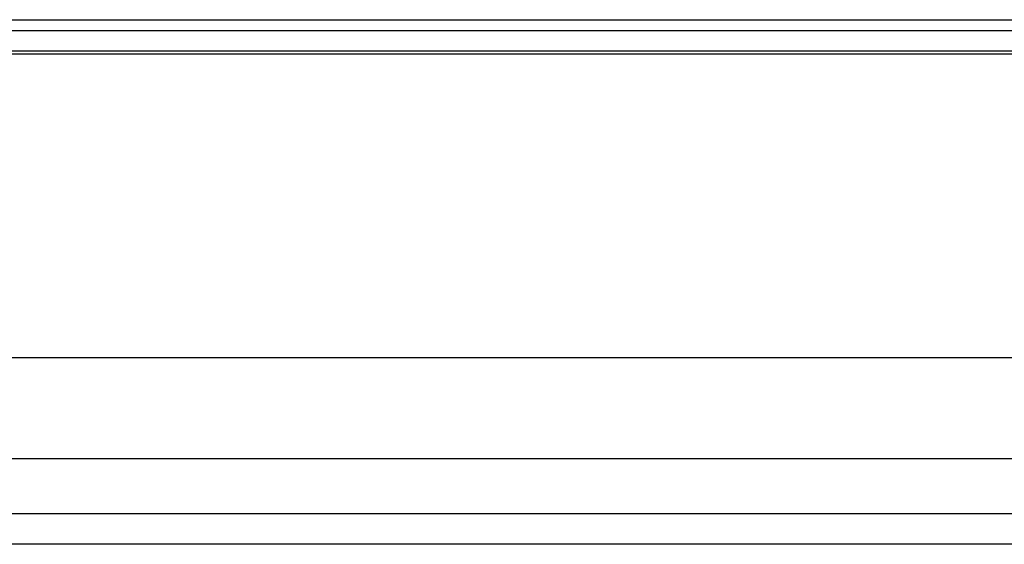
# Model space of a CAD drawing. Header units: millimetres. Extents: x -6054 to 364, y -1866 to 3094.
# Tile 275 of 360: x -4033 to -3970, y 1524 to 1558. Entities that reach past the tile are written whole.
import ezdxf

# ---------------------------------------------------------------- set-up
doc = ezdxf.new("R2010")
doc.units = ezdxf.units.MM
doc.header["$LTSCALE"] = 65.395
doc.layers.get('0').update_dxf_attribs({"linetype": 'CONTINUOUS'})

msp = doc.modelspace()

# ---------------------------------------------------------------- linework, layer by layer
at = {"linetype": 'Continuous'}
for p, q in [((-4729.943, 1557.554), (-3056.403, 1557.554)), ((-4730.643, 1556.854), (-3055.703, 1556.854)), ((-4732.396, 1555.554), (-3053.95, 1555.554)), ((-4732.595, 1555.378), (-3053.752, 1555.378)), ((-4734.98, 1535.954), (-3051.367, 1535.954)), ((-3053.729, 1529.466), (-4732.617, 1529.466)), ((-3057.7, 1525.954), (-4728.647, 1525.954)), ((-3099.485, 1524.002), (-4686.861, 1524.002))]:
    msp.add_line(p, q, dxfattribs=at)

doc.saveas('drawing.dxf')
